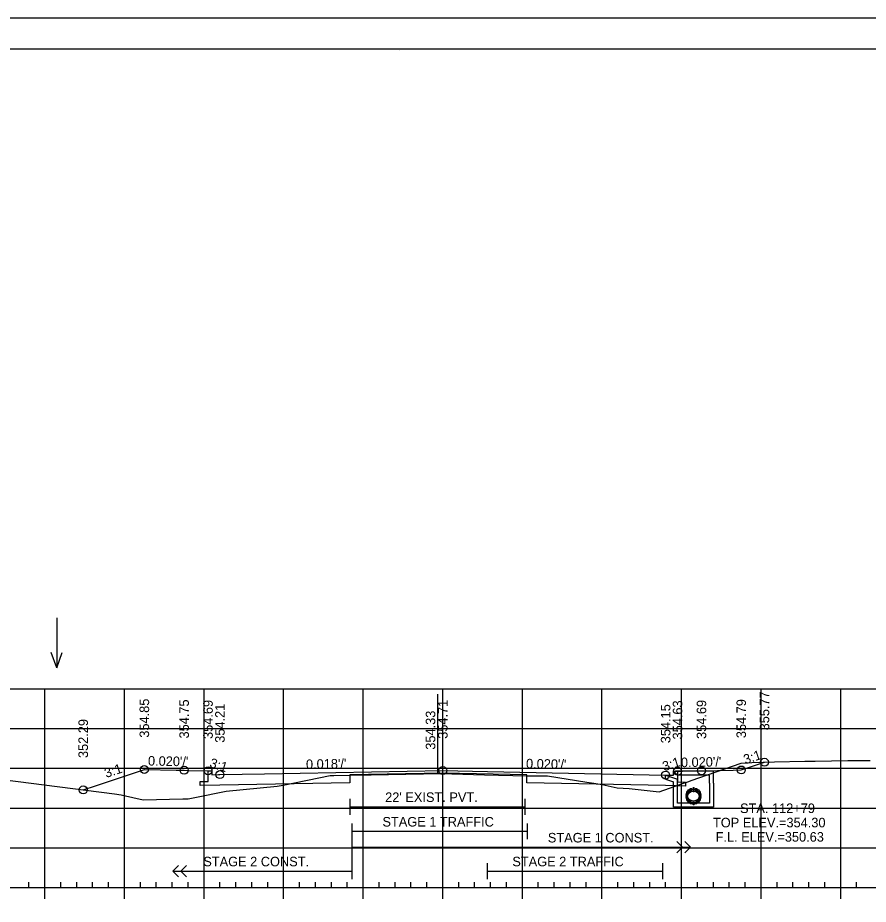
# Model space of a CAD drawing. Extents: x 1368122 to 1710785, y 373130 to 557566.
# Drawn here: x 1368635.5 to 1368742.3, y 375365.6 to 375477 of the extents above; entities that cross this region are included whole.
import ezdxf

# ---------------------------------------------------------------- set-up
doc = ezdxf.new("R2010")
doc.units = 0
for name, color, linetype in [('R_Alt Surface', 7, 'Continuous'), ('R_Axis', 7, 'Continuous'), ('R_Border', 7, 'Continuous'), ('R_Exist Surface', 7, 'Continuous'), ('R_Fin Surface', 7, 'Continuous'), ('R_Fin Surface Annot', 7, 'Continuous'), ('R_Grid', 7, 'Continuous'), ('R_No Plot', 7, 'Continuous'), ('R_Striping', 7, 'Continuous'), ('R_Water', 7, 'Continuous'), ('R_Water Annot', 7, 'Continuous'), ('R_Xsect Elev', 7, 'Continuous')]:
    doc.layers.add(name, color=color, linetype=linetype)

msp = doc.modelspace()

# ---------------------------------------------------------------- linework, layer by layer
for p, q in [((1368718.05, 375382.16), (1368718.13, 375382.32)), ((1368718.05, 375382.16), (1368718.38, 375381.82)), ((1368722.88, 375382.32), (1368718.13, 375382.32)), ((1368722.88, 375380.82), (1368722.88, 375382.32)), ((1368716.88, 375381.84), (1368718.38, 375381.32)), ((1368716.88, 375381.31), (1368717.88, 375380.97)), ((1368717.88, 375380.82), (1368717.88, 375380.97)), ((1368722.38, 375381.82), (1368718.38, 375381.82)), ((1368718.38, 375380.82), (1368718.38, 375381.32)), ((1368722.38, 375380.82), (1368722.38, 375381.82))]:
    msp.add_line(p, q)
msp.add_lwpolyline([(1368716.88, 375381.31), (1368716.88, 375381.84)])
at = {"layer": 'R_Alt Surface'}
for points in [[(1368718.38, 375382.32), (1368718.38, 375380.98), (1368719.38, 375380.96), (1368719.38, 375380.46), (1368716.88, 375380.51), (1368699.44, 375380.86), (1368699.43, 375381.86), (1368688.88, 375382.07), (1368677.19, 375381.86), (1368677.19, 375380.86), (1368660.88, 375380.57), (1368658.38, 375380.52), (1368658.38, 375381.02), (1368659.38, 375381.04), (1368659.38, 375382.38)], [(1368677.19, 375378.86), (1368677.19, 375376.86)], [(1368699.19, 375378.86), (1368699.19, 375376.86)], [(1368677.19, 375377.86), (1368699.19, 375377.86)]]:
    msp.add_lwpolyline(points, dxfattribs=at)
at = {"layer": 'R_Axis'}
for p, q in [((1368538.88, 375367.69), (1368838.88, 375367.69)), ((1368636.88, 375367.69), (1368636.88, 375368.39)), ((1368638.88, 375366.29), (1368638.88, 375367.69)), ((1368640.88, 375367.69), (1368640.88, 375368.39)), ((1368642.88, 375367.69), (1368642.88, 375368.39)), ((1368644.88, 375367.69), (1368644.88, 375368.39)), ((1368646.88, 375367.69), (1368646.88, 375368.39)), ((1368648.88, 375366.29), (1368648.88, 375367.69)), ((1368650.88, 375367.69), (1368650.88, 375368.39)), ((1368652.88, 375367.69), (1368652.88, 375368.39)), ((1368654.88, 375367.69), (1368654.88, 375368.39)), ((1368656.88, 375367.69), (1368656.88, 375368.39)), ((1368658.88, 375366.29), (1368658.88, 375367.69)), ((1368660.88, 375367.69), (1368660.88, 375368.39)), ((1368662.88, 375367.69), (1368662.88, 375368.39)), ((1368664.88, 375367.69), (1368664.88, 375368.39)), ((1368666.88, 375367.69), (1368666.88, 375368.39)), ((1368668.88, 375366.29), (1368668.88, 375367.69)), ((1368670.88, 375367.69), (1368670.88, 375368.39)), ((1368672.88, 375367.69), (1368672.88, 375368.39)), ((1368674.88, 375367.69), (1368674.88, 375368.39)), ((1368676.88, 375367.69), (1368676.88, 375368.39)), ((1368678.88, 375366.29), (1368678.88, 375367.69)), ((1368680.88, 375367.69), (1368680.88, 375368.39)), ((1368682.88, 375367.69), (1368682.88, 375368.39)), ((1368684.88, 375367.69), (1368684.88, 375368.39)), ((1368686.88, 375367.69), (1368686.88, 375368.39)), ((1368688.88, 375366.29), (1368688.88, 375367.69)), ((1368690.88, 375367.69), (1368690.88, 375368.39)), ((1368692.88, 375367.69), (1368692.88, 375368.39)), ((1368694.88, 375367.69), (1368694.88, 375368.39)), ((1368696.88, 375367.69), (1368696.88, 375368.39)), ((1368698.88, 375366.29), (1368698.88, 375367.69)), ((1368700.88, 375367.69), (1368700.88, 375368.39)), ((1368702.88, 375367.69), (1368702.88, 375368.39)), ((1368704.88, 375367.69), (1368704.88, 375368.39)), ((1368706.88, 375367.69), (1368706.88, 375368.39)), ((1368708.88, 375366.29), (1368708.88, 375367.69)), ((1368710.88, 375367.69), (1368710.88, 375368.39)), ((1368712.88, 375367.69), (1368712.88, 375368.39)), ((1368714.88, 375367.69), (1368714.88, 375368.39)), ((1368716.88, 375367.69), (1368716.88, 375368.39)), ((1368718.88, 375366.29), (1368718.88, 375367.69)), ((1368720.88, 375367.69), (1368720.88, 375368.39)), ((1368722.88, 375367.69), (1368722.88, 375368.39)), ((1368724.88, 375367.69), (1368724.88, 375368.39)), ((1368726.88, 375367.69), (1368726.88, 375368.39)), ((1368728.88, 375366.29), (1368728.88, 375367.69)), ((1368730.88, 375367.69), (1368730.88, 375368.39)), ((1368732.88, 375367.69), (1368732.88, 375368.39)), ((1368734.88, 375367.69), (1368734.88, 375368.39)), ((1368736.88, 375367.69), (1368736.88, 375368.39)), ((1368738.88, 375366.29), (1368738.88, 375367.69)), ((1368740.88, 375367.69), (1368740.88, 375368.39))]:
    msp.add_line(p, q, dxfattribs=at)
at = {"layer": 'R_Border'}
for p, q in [((1368530.88, 375473.15), (1368847.06, 375473.15)), ((1368683.4, 375472.89), (1368683.4, 375472.89)), ((1368683.4, 375472.89), (1368683.4, 375472.89))]:
    msp.add_line(p, q, dxfattribs=at)
at = {"layer": 'R_Exist Surface'}
msp.add_lwpolyline([(1368633.55, 375381.28), (1368647.64, 375379.47), (1368648.46, 375379.35), (1368648.63, 375379.33), (1368651.25, 375378.73), (1368656.23, 375378.84), (1368656.88, 375378.85), (1368657.73, 375379.01), (1368661.66, 375379.8), (1368668.08, 375380.44), (1368668.33, 375380.47), (1368668.83, 375380.57), (1368674.74, 375381.79), (1368675.18, 375381.79), (1368677.19, 375381.81), (1368679.9, 375381.87), (1368688.65, 375382.03), (1368694.13, 375381.89), (1368699.43, 375381.76), (1368700.97, 375381.76), (1368702.05, 375381.75), (1368706.99, 375380.96), (1368707.84, 375380.82), (1368708.92, 375380.66), (1368710.77, 375380.23), (1368712.31, 375380.16), (1368716.08, 375379.74), (1368719.23, 375380.85), (1368719.67, 375381.01), (1368719.79, 375381.04), (1368720.09, 375381.15), (1368726.37, 375383.33), (1368727.7, 375383.41), (1368730.56, 375383.49), (1368734.39, 375383.59), (1368735.67, 375383.58), (1368739.79, 375383.67), (1368742.58, 375383.69)], dxfattribs=at)
at = {"layer": 'R_Fin Surface'}
msp.add_lwpolyline([(1368643.7, 375379.98), (1368645.24, 375380.5), (1368651.38, 375382.54), (1368655.38, 375382.46), (1368656.38, 375382.44), (1368656.98, 375382.43), (1368659.38, 375382.38), (1368659.78, 375382.38), (1368659.88, 375382.38), (1368659.88, 375382.28), (1368659.88, 375381.88), (1368660.68, 375381.9), (1368660.88, 375381.9), (1368666.48, 375382.01), (1368688.88, 375382.4), (1368694.48, 375382.29), (1368716.88, 375381.84), (1368717.68, 375381.83), (1368717.88, 375381.82), (1368717.88, 375381.92), (1368717.88, 375382.32), (1368718.28, 375382.32), (1368718.38, 375382.32), (1368718.98, 375382.34), (1368721.38, 375382.38), (1368725.38, 375382.46), (1368726.38, 375382.48), (1368726.91, 375382.66), (1368729.3, 375383.46)], dxfattribs=at)
at = {"layer": 'R_Grid'}
for p, q in [((1368538.88, 375392.69), (1368838.88, 375392.69)), ((1368538.88, 375392.69), (1368838.88, 375392.69)), ((1368638.88, 375367.69), (1368638.88, 375392.69)), ((1368648.88, 375367.69), (1368648.88, 375392.69)), ((1368658.88, 375367.69), (1368658.88, 375392.69)), ((1368668.88, 375367.69), (1368668.88, 375392.69)), ((1368678.88, 375367.69), (1368678.88, 375392.69)), ((1368688.88, 375367.69), (1368688.88, 375392.69)), ((1368698.88, 375367.69), (1368698.88, 375392.69)), ((1368708.88, 375367.69), (1368708.88, 375392.69)), ((1368718.88, 375367.69), (1368718.88, 375392.69)), ((1368728.88, 375367.69), (1368728.88, 375392.69)), ((1368738.88, 375367.69), (1368738.88, 375392.69)), ((1368538.88, 375387.69), (1368838.88, 375387.69)), ((1368538.88, 375387.69), (1368838.88, 375387.69)), ((1368538.88, 375382.69), (1368838.88, 375382.69)), ((1368538.88, 375382.69), (1368838.88, 375382.69)), ((1368538.88, 375377.69), (1368838.88, 375377.69)), ((1368538.88, 375377.69), (1368838.88, 375377.69)), ((1368538.88, 375372.69), (1368838.88, 375372.69)), ((1368538.88, 375372.69), (1368838.88, 375372.69)), ((1368538.88, 375367.69), (1368838.88, 375367.69))]:
    msp.add_line(p, q, dxfattribs=at)
at = {"layer": 'R_No Plot'}
for p, q in [((1368518.48, 375477.04), (1368851.81, 375477.04)), ((1368720.38, 375380.3), (1368720.38, 375380.24)), ((1368720.38, 375379.99), (1368720.38, 375379.88)), ((1368720.38, 375378.47), (1368720.38, 375378.4)), ((1368720.38, 375378.15), (1368720.38, 375378.05))]:
    msp.add_line(p, q, dxfattribs=at)
for points in [[(1368518.47, 375477.04), (1368851.81, 375477.04), (1368851.81, 375263.71), (1368518.47, 375263.71)], [(1368764.8, 375473.15), (1368784.42, 375473.15), (1368784.42, 375463.27), (1368800.53, 375463.27), (1368823.73, 375463.27), (1368823.85, 375435.11), (1368847.06, 375435.11), (1368847.06, 375267.69), (1368530.88, 375267.69), (1368530.88, 375473.15)]]:
    msp.add_lwpolyline(points, close=True, dxfattribs=at)
for centre, radius in [((1368729.3, 375383.46), 0.5), ((1368651.38, 375382.54), 0.5), ((1368656.38, 375382.44), 0.5), ((1368659.38, 375382.38), 0.5), ((1368660.88, 375381.9), 0.5), ((1368688.88, 375382.4), 0.5), ((1368716.88, 375381.84), 0.5), ((1368718.38, 375382.32), 0.5), ((1368721.38, 375382.38), 0.5), ((1368726.38, 375382.48), 0.5), ((1368643.7, 375379.98), 0.5), ((1368720.38, 375379.32), 0.917), ((1368720.38, 375379.07), 0.917)]:
    msp.add_circle(centre, radius, dxfattribs=at)
at = {"layer": 'R_Striping'}
for p, q in [((1368719, 375372.77), (1368718.29, 375373.47)), ((1368720, 375372.77), (1368719.29, 375373.47)), ((1368718.29, 375372.06), (1368719, 375372.77)), ((1368719.29, 375372.06), (1368720, 375372.77)), ((1368654.96, 375369.77), (1368655.67, 375370.47)), ((1368655.96, 375369.77), (1368656.67, 375370.47)), ((1368654.96, 375369.77), (1368677.47, 375369.77)), ((1368655.67, 375369.06), (1368654.96, 375369.77)), ((1368656.67, 375369.06), (1368655.96, 375369.77))]:
    msp.add_line(p, q, dxfattribs=at)
for points in [[(1368677.47, 375375.77), (1368677.47, 375368.77)], [(1368699.47, 375375.77), (1368699.47, 375373.77)], [(1368677.47, 375374.77), (1368699.47, 375374.77)], [(1368677.47, 375372.77), (1368720, 375372.77)], [(1368694.47, 375370.77), (1368694.47, 375368.77)], [(1368716.47, 375370.77), (1368716.47, 375368.77)], [(1368694.47, 375369.77), (1368716.47, 375369.77)]]:
    msp.add_lwpolyline(points, dxfattribs=at)
at = {"layer": 'R_Water'}
for p, q in [((1368720.38, 375380.14), (1368720.38, 375380.07)), ((1368720.38, 375379.82), (1368720.38, 375379.71)), ((1368720.38, 375378.64), (1368720.38, 375378.57)), ((1368720.38, 375378.32), (1368720.38, 375378.21))]:
    msp.add_line(p, q, dxfattribs=at)
for points in [[(1368722.88, 375380.82), (1368722.88, 375377.82), (1368720.38, 375377.82), (1368717.88, 375377.82), (1368717.88, 375380.82)], [(1368722.38, 375380.82), (1368722.38, 375378.32), (1368720.38, 375378.32), (1368718.38, 375378.32), (1368718.38, 375380.82)]]:
    msp.add_lwpolyline(points, dxfattribs=at)
for centre in [(1368720.38, 375379.32), (1368720.38, 375379.07)]:
    msp.add_circle(centre, 0.75, dxfattribs=at)
at = {"layer": 'R_Water Annot'}
for p, q in [((1368640.37, 375401.59), (1368640.37, 375395.31)), ((1368640.37, 375395.31), (1368639.67, 375397.23)), ((1368640.37, 375395.31), (1368641.07, 375397.23))]:
    msp.add_line(p, q, dxfattribs=at)
at = {"layer": 'R_Xsect Elev'}
msp.add_line((1368688.24, 375382.02), (1368688.24, 375392.03), dxfattribs=at)

# ---------------------------------------------------------------- texts
at = {"layer": 'R_Fin Surface Annot'}
for s, rotation, p in [('355.77', 90, (1368729.9, 375387.46)), ('354.85', 90, (1368651.98, 375386.54)), ('354.75', 90, (1368656.98, 375386.44)), ('354.69', 90, (1368659.98, 375386.38)), ('354.71', 90, (1368689.48, 375386.4)), ('354.63', 90, (1368718.98, 375386.32)), ('354.69', 90, (1368721.98, 375386.38)), ('354.79', 90, (1368726.98, 375386.48)), ('354.21', 90, (1368661.48, 375385.9)), ('354.15', 90, (1368717.48, 375385.84)), ('352.29', 90, (1368644.3, 375383.98)), ('3:1', 18.4349, (1368726.89, 375383.18)), ('3:1', 18.4349, (1368646.59, 375381.47)), ("0.020'/'", 358.8542, (1368651.83, 375383.04)), ('3:1', 342.2553, (1368659.49, 375382.87)), ("0.018'/'", 1.0215, (1368671.7, 375382.6)), ("0.020'/'", 358.8542, (1368699.33, 375382.69)), ('3:1', 17.7447, (1368716.69, 375382.31)), ("0.020'/'", 1.1458, (1368718.81, 375382.83))]:
    msp.add_text(s, height=1.2, rotation=rotation, dxfattribs=at).set_placement(p)
at = {"layer": 'R_Striping'}
for s, p in [('STAGE 1 TRAFFIC', (1368681.3, 375375.37)), ('STAGE 1 CONST.', (1368702.08, 375373.37)), ('STAGE 2 CONST.', (1368658.79, 375370.37)), ('STAGE 2 TRAFFIC', (1368697.62, 375370.37))]:
    msp.add_text(s, height=1.2, dxfattribs=at).set_placement(p)
at = {"layer": 'R_Water'}
msp.add_text("22' EXIST. PVT.", height=1.2, dxfattribs=at).set_placement((1368681.64, 375378.46))
at = {"layer": 'R_Water Annot'}
for s, p in [('STA. 112+79', (1368726.23, 375377.07)), ('TOP ELEV.=354.30', (1368722.83, 375375.27)), ('F.L. ELEV.=350.63', (1368723.16, 375373.47))]:
    msp.add_text(s, height=1.2, dxfattribs=at).set_placement(p)
at = {"layer": 'R_Xsect Elev'}
msp.add_text('354.33', height=1.2, rotation=90, dxfattribs=at).set_placement((1368687.94, 375385.03))

doc.saveas('drawing.dxf')
